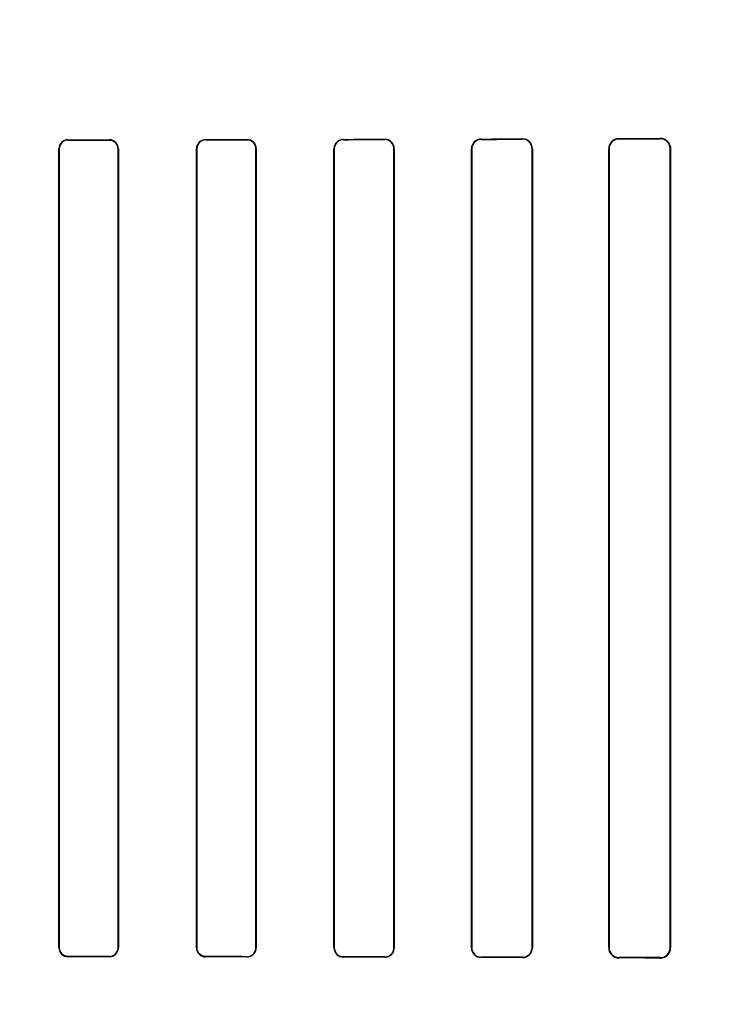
# Model space of a CAD drawing. Header units: millimetres. Extents: x 0 to 297, y 0 to 210.
# Tile 343 of 446: x 240.182 to 240.414, y 158.987 to 159.308. Entities that reach past the tile are written whole.
import ezdxf

# ---------------------------------------------------------------- set-up
doc = ezdxf.new("R2010")
doc.units = ezdxf.units.MM
doc.header["$LTSCALE"] = 16.335
doc.layers.get('0').update_dxf_attribs({"linetype": 'CONTINUOUS'})
for name, color, linetype in [('AXES_REF', 7, 'CONTINUOUS'), ('INTFCLR_1', 7, 'CONTINUOUS'), ('INTFCLR_72935', 7, 'CONTINUOUS')]:
    doc.layers.add(name, color=color, linetype=linetype)

msp = doc.modelspace()

# ---------------------------------------------------------------- linework, layer by layer
at = {"color": 7, "linetype": 'Continuous'}
for radius in [8.7262453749, 8.7255, 8.6696226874]:
    msp.add_circle((241.415033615, 154.4105885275), radius, dxfattribs=at)
msp.add_arc((241.415033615, 154.4105885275), 8.64, 278.2771290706, 261.7228709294, dxfattribs=at)
at = {"layer": 'AXES_REF', "color": 9, "linetype": 'Continuous'}
msp.add_circle((241.415033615, 154.4105885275), 5.3357191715, dxfattribs=at)
msp.add_arc((241.415033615, 154.4105885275), 7.9600610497, 94.4118118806, 85.5881881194, dxfattribs=at)
at = {"layer": 'INTFCLR_1', "color": 9, "linetype": 'Continuous'}
for p, q in [((240.1975319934, 159.268924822), (240.1975319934, 159.2690240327)), ((240.2110319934, 159.2690408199), (240.2110319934, 159.2689405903)), ((240.2425319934, 159.2689834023), (240.2425319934, 159.2690865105)), ((240.2560319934, 159.2691090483), (240.2560319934, 159.2690044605)), ((240.2875319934, 159.2690604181), (240.2875319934, 159.2691691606)), ((240.3010319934, 159.2691984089), (240.3010319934, 159.2690875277)), ((240.3325319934, 159.2691588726), (240.3325319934, 159.2692758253)), ((240.3460319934, 159.2693133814), (240.3460319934, 159.269193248)), ((240.3775319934, 159.2692836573), (240.3775319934, 159.2694130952)), ((240.3910319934, 159.2694618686), (240.3910319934, 159.2693273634)), ((240.1945871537, 159.2660757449), (240.19468605, 159.2660757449)), ((240.213900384, 159.2660757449), (240.2140009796, 159.2660757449)), ((240.2395259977, 159.2660757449), (240.2396286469, 159.2660757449)), ((240.2589655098, 159.2660757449), (240.2590706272, 159.2660757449)), ((240.2844449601, 159.2660757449), (240.2845530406, 159.2660757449)), ((240.3040501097, 159.2660757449), (240.3041617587, 159.2660757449)), ((240.3293403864, 159.2660757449), (240.3294563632, 159.2660757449)), ((240.3491578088, 159.2660757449), (240.3492790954, 159.2660757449)), ((240.3742060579, 159.2660757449), (240.3743339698, 159.2660757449)), ((240.3942946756, 159.2660757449), (240.3944310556, 159.2660757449)), ((240.19468605, 159.0050757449), (240.1945871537, 159.0050757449)), ((240.2140009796, 159.0050757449), (240.213900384, 159.0050757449)), ((240.2396286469, 159.0050757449), (240.2395259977, 159.0050757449)), ((240.2590706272, 159.0050757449), (240.2589655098, 159.0050757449)), ((240.2845530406, 159.0050757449), (240.2844449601, 159.0050757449)), ((240.3041617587, 159.0050757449), (240.3040501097, 159.0050757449)), ((240.3294563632, 159.0050757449), (240.3293403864, 159.0050757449)), ((240.3492790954, 159.0050757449), (240.3491578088, 159.0050757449)), ((240.3743339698, 159.0050757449), (240.3742060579, 159.0050757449)), ((240.3944310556, 159.0050757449), (240.3942946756, 159.0050757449)), ((240.1975319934, 159.0021274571), (240.1975319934, 159.0022266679)), ((240.2110319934, 159.0022108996), (240.2110319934, 159.0021106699)), ((240.2425319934, 159.0020649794), (240.2425319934, 159.0021680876)), ((240.2560319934, 159.0021470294), (240.2560319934, 159.0020424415)), ((240.2875319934, 159.0019823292), (240.2875319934, 159.0020910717)), ((240.3010319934, 159.0020639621), (240.3010319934, 159.0019530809)), ((240.3325319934, 159.0018756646), (240.3325319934, 159.0019926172)), ((240.3460319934, 159.0019582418), (240.3460319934, 159.0018381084)), ((240.3775319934, 159.0017383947), (240.3775319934, 159.0018678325)), ((240.3910319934, 159.0018241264), (240.3910319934, 159.0016896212))]:
    msp.add_line(p, q, dxfattribs=at)
at = {"layer": 'INTFCLR_1', "color": 6, "linetype": 'Continuous'}
for p, q in [((240.1945871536, 159.2660757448), (240.1945871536, 159.0050757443)), ((240.1946860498, 159.2660757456), (240.1946860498, 159.0050757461)), ((240.2139003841, 159.0050757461), (240.2139003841, 159.2660757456)), ((240.2140009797, 159.0050757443), (240.2140009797, 159.2660757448)), ((240.2395259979, 159.2660757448), (240.2395259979, 159.0050757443)), ((240.2396286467, 159.2660757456), (240.2396286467, 159.0050757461)), ((240.2589655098, 159.0050757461), (240.2589655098, 159.2660757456)), ((240.2590706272, 159.0050757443), (240.2590706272, 159.2660757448)), ((240.2844449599, 159.2660757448), (240.2844449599, 159.0050757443)), ((240.2845530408, 159.2660757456), (240.2845530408, 159.0050757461)), ((240.3040501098, 159.0050757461), (240.3040501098, 159.2660757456)), ((240.3041617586, 159.0050757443), (240.3041617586, 159.2660757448)), ((240.3293403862, 159.2660757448), (240.3293403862, 159.0050757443)), ((240.3294563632, 159.2660757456), (240.3294563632, 159.0050757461)), ((240.349157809, 159.0050757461), (240.349157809, 159.2660757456)), ((240.3492790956, 159.0050757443), (240.3492790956, 159.2660757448)), ((240.3742060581, 159.2660757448), (240.3742060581, 159.0050757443)), ((240.3743339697, 159.2660757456), (240.3743339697, 159.0050757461)), ((240.3942946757, 159.0050757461), (240.3942946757, 159.2660757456)), ((240.3944310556, 159.0050757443), (240.3944310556, 159.2660757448))]:
    msp.add_line(p, q, dxfattribs=at)
at = {"layer": 'INTFCLR_1', "color": 7, "linetype": 'Continuous'}
msp.add_lwpolyline([(240.39215293, 159.001876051), (240.3920376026, 159.001838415), (240.3919197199, 159.0018045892), (240.3917993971, 159.0017747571), (240.3916768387, 159.0017491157), (240.3915521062, 159.0017278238), (240.391425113, 159.0017110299), (240.3912959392, 159.001698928), (240.3911648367, 159.0016917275), (240.3910319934, 159.0016896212)], dxfattribs=at)
at = {"layer": 'INTFCLR_1', "color": 6, "linetype": 'Continuous'}
for centre, radius, start, end in [((240.197535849, 159.26607541), 0.0029486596, 90.07492227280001, 179.9934939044), ((240.2110348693, 159.266074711), 0.0029661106, 0.019970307, 90.05555111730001), ((240.2110345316, 159.2660747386), 0.0028658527, 0.0201323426, 90.05074154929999), ((240.2425377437, 159.2660747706), 0.003011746, 90.10939077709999, 179.9814655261), ((240.2560363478, 159.2660747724), 0.0030342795, 0.0183622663, 90.08222621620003), ((240.256035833, 159.266074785), 0.002929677, 0.0187862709, 90.07509420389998), ((240.2875391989, 159.2660749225), 0.003094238, 90.1334222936, 179.9847733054), ((240.3010374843, 159.2660749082), 0.0030126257, 0.0159266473, 90.10442769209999), ((240.3010382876, 159.2660749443), 0.0031234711, 0.0146840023, 90.1154557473), ((240.3325410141, 159.2660751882), 0.0032006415, 90.1614850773, 179.9900357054), ((240.3325401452, 159.2660750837), 0.0030837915, 90.15146013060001, 179.9877024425), ((240.3460410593, 159.2660753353), 0.0032380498, 0.007246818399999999, 90.16041636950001), ((240.3460397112, 159.2660751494), 0.0031181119, 0.0109548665, 90.14181536), ((240.3775432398, 159.2660757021), 0.0033372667, 90.193074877, 179.9992665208), ((240.377541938, 159.266075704), 0.0032079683, 90.17761625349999, 179.9992574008), ((240.3910448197, 159.2660756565), 0.0033862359, 0.001494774, 90.21702501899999), ((240.391042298, 159.2660748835), 0.00325245, 0.015187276, 90.18152555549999), ((240.197536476, 159.0050767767), 0.0029493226, 180.0200561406, 269.9129143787), ((240.1975354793, 159.0050760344), 0.0028493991, 180.0057969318, 269.9299081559), ((240.2110348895, 159.0050767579), 0.0029660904, 269.9440582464, 359.9804203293), ((240.2425377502, 159.0050767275), 0.0030117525, 180.0187044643, 269.8904849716), ((240.242537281, 159.0050767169), 0.0029086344, 180.0191231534, 269.8958463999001), ((240.2560363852, 159.0050766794), 0.0030342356, 269.9170675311, 359.9823432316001), ((240.2875392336, 159.0050765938), 0.0030942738, 180.0157288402, 269.8659359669), ((240.2875386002, 159.0050766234), 0.0029855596, 180.0168362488, 269.8732069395), ((240.3010375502, 159.0050765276), 0.0030125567, 269.8943175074, 359.9851364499), ((240.3010383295, 159.0050765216), 0.0031234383, 269.8837749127, 359.9857417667), ((240.3325410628, 159.005076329), 0.0032006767, 180.0104671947, 269.8376438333), ((240.3325401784, 159.0050764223), 0.0030838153, 180.0125632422, 269.8479237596), ((240.3460397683, 159.0050763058), 0.0031180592, 269.857132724, 359.9897144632), ((240.346041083, 159.005076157), 0.0032380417, 269.8391644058, 359.9926984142), ((240.3775441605, 159.0050765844), 0.0033381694, 180.0144196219, 269.7911692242), ((240.3775421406, 159.0050760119), 0.0032081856, 180.0047462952, 269.8187788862), ((240.3910422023, 159.005076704), 0.0032525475, 269.8201647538, 359.9831259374)]:
    msp.add_arc(centre, radius, start, end, dxfattribs=at)
for centre, major_axis, ratio, start_param, end_param in [((240.0467819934, 159.2705757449), (0.4693968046, 0), 0.0034906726, -1.2438455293, -1.2133136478), ((240.0467819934, 159.2705757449), (0.4963968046, 0), 0.0034906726, -1.2622347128, -1.2335556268), ((240.0467819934, 159.2705757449), (0.4693968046, 0), 0.0034906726, -1.140627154, -1.1087454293), ((240.0467819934, 159.2705757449), (0.4963968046, 0), 0.0034906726, -1.165444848, -1.1356558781), ((240.0467819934, 159.2705757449), (0.4693968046, 0), 0.0034906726, -1.0322457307, -0.9983944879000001), ((240.0467819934, 159.2705757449), (0.4963968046, 0), 0.0034906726, -1.0644388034, -1.0330623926), ((240.0467819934, 159.2705757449), (0.4693968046, 0), 0.0034906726, -0.9162996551, -0.8795209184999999), ((240.0467819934, 159.2705757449), (0.4963968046, 0), 0.0034906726, -0.9573995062, -0.9237350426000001), ((240.0467819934, 159.2705757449), (0.4693968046, 0), 0.0034906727, -0.7888979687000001, -0.7475038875), ((240.0467819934, 159.2705757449), (0.4963968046, 0), 0.0034906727, -0.8415583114, -0.8044638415), ((240.0467819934, 159.000575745), (0.4963968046, 0), 0.0034906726, 1.2335556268, 1.2622347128), ((240.0467819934, 159.000575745), (0.4693968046, 0), 0.0034906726, 1.2133136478, 1.2438455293), ((240.0467819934, 159.0005757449), (0.4963968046, 0), 0.0034906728, 1.1356558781, 1.165444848), ((240.0467819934, 159.0005757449), (0.4693968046, 0), 0.0034906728, 1.1087454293, 1.140627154), ((240.0467819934, 159.0005757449), (0.4963968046, 0), 0.0034906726, 1.0330623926, 1.0644388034), ((240.0467819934, 159.0005757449), (0.4693968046, 0), 0.0034906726, 0.9983944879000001, 1.0322457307), ((240.0467819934, 159.0005757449), (0.4963968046, 0), 0.0034906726, 0.9237350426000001, 0.9573995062), ((240.0467819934, 159.0005757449), (0.4693968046, 0), 0.0034906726, 0.8795209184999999, 0.9162996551), ((240.0467819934, 159.000575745), (0.4963968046, 0), 0.0034906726, 0.8044638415, 0.8415583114), ((240.0467819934, 159.000575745), (0.4693968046, 0), 0.0034906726, 0.7475038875, 0.7888979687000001)]:
    msp.add_ellipse(centre, major_axis=major_axis, ratio=ratio, start_param=start_param, end_param=end_param, dxfattribs=at)
for points, knots in [([(240.1975319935, 159.2689248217), (240.196970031, 159.2689241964), (240.1954902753, 159.2684950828), (240.1946860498, 159.2669603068), (240.1946860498, 159.2660757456)], [0, 0, 0, 0, 0.3884918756, 1, 1, 1, 1]), ([(240.2425319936, 159.268983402), (240.2419503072, 159.2689825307), (240.2404387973, 159.2685358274), (240.2396286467, 159.2669705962), (240.2396286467, 159.2660757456)], [0, 0, 0, 0, 0.3939534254, 1, 1, 1, 1]), ([(240.2875319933, 159.2690604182), (240.2869230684, 159.2690592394), (240.2853694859, 159.2685880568), (240.2845530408, 159.2669829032), (240.2845530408, 159.2660757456)], [0, 0, 0, 0, 0.4016441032, 1, 1, 1, 1]), ([(240.2110319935, 159.0022108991), (240.2116005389, 159.0022102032), (240.2130923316, 159.0026421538), (240.2139003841, 159.0041875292), (240.2139003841, 159.0050757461)], [0, 0, 0, 0, 0.3902803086, 1, 1, 1, 1]), ([(240.2560319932, 159.0021470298), (240.2566229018, 159.0021460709), (240.2581507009, 159.0025969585), (240.2589655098, 159.0041763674), (240.2589655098, 159.0050757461)], [0, 0, 0, 0, 0.3965068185, 1, 1, 1, 1])]:
    msp.add_open_spline(points, degree=3, knots=knots, dxfattribs=at)
at = {"layer": 'INTFCLR_1', "color": 7, "linetype": 'Continuous'}
msp.add_open_spline([(240.3910319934, 159.0016896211), (240.3915089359, 159.0016927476), (240.3926152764, 159.0019184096), (240.3940301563, 159.0031022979), (240.3944356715, 159.0044128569), (240.3944310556, 159.0050757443)], degree=3, knots=[0, 0, 0, 0, 0.2716424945, 0.6224515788, 1, 1, 1, 1], dxfattribs=at)
at = {"layer": 'INTFCLR_72935', "color": 9, "linetype": 'Continuous'}
for p, q in [((240.1975319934, 159.2690240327), (240.1975319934, 159.268924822)), ((240.2110319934, 159.2689405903), (240.2110319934, 159.2690408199)), ((240.2425319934, 159.2690865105), (240.2425319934, 159.2689834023)), ((240.2560319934, 159.2690044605), (240.2560319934, 159.2691090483)), ((240.2875319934, 159.2691691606), (240.2875319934, 159.2690604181)), ((240.3010319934, 159.2690875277), (240.3010319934, 159.2691984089)), ((240.3325319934, 159.2692758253), (240.3325319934, 159.2691588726)), ((240.3460319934, 159.269193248), (240.3460319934, 159.2693133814)), ((240.3775319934, 159.2694130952), (240.3775319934, 159.2692836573)), ((240.3910319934, 159.2693273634), (240.3910319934, 159.2694618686)), ((240.19468605, 159.2660757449), (240.1945871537, 159.2660757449)), ((240.2140009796, 159.2660757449), (240.213900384, 159.2660757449)), ((240.2396286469, 159.2660757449), (240.2395259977, 159.2660757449)), ((240.2590706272, 159.2660757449), (240.2589655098, 159.2660757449)), ((240.2845530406, 159.2660757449), (240.2844449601, 159.2660757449)), ((240.3041617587, 159.2660757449), (240.3040501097, 159.2660757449)), ((240.3294563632, 159.2660757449), (240.3293403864, 159.2660757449)), ((240.3492790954, 159.2660757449), (240.3491578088, 159.2660757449)), ((240.3743339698, 159.2660757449), (240.3742060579, 159.2660757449)), ((240.3944310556, 159.2660757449), (240.3942946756, 159.2660757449)), ((240.1945871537, 159.0050757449), (240.19468605, 159.0050757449)), ((240.213900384, 159.0050757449), (240.2140009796, 159.0050757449)), ((240.2395259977, 159.0050757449), (240.2396286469, 159.0050757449)), ((240.2589655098, 159.0050757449), (240.2590706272, 159.0050757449)), ((240.2844449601, 159.0050757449), (240.2845530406, 159.0050757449)), ((240.3040501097, 159.0050757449), (240.3041617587, 159.0050757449)), ((240.3293403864, 159.0050757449), (240.3294563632, 159.0050757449)), ((240.3491578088, 159.0050757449), (240.3492790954, 159.0050757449)), ((240.3742060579, 159.0050757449), (240.3743339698, 159.0050757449)), ((240.3942946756, 159.0050757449), (240.3944310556, 159.0050757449)), ((240.1975319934, 159.0022266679), (240.1975319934, 159.0021274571)), ((240.2110319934, 159.0021106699), (240.2110319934, 159.0022108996)), ((240.2425319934, 159.0021680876), (240.2425319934, 159.0020649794)), ((240.2560319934, 159.0020424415), (240.2560319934, 159.0021470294)), ((240.2875319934, 159.0020910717), (240.2875319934, 159.0019823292)), ((240.3010319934, 159.0019530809), (240.3010319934, 159.0020639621)), ((240.3325319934, 159.0019926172), (240.3325319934, 159.0018756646)), ((240.3460319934, 159.0018381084), (240.3460319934, 159.0019582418)), ((240.3775319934, 159.0018678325), (240.3775319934, 159.0017383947)), ((240.3910319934, 159.0016896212), (240.3910319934, 159.0018241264))]:
    msp.add_line(p, q, dxfattribs=at)
at = {"layer": 'INTFCLR_72935', "color": 6, "linetype": 'Continuous'}
for p, q in [((240.1945871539, 159.0050757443), (240.1945871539, 159.2660757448)), ((240.1946860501, 159.0050757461), (240.1946860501, 159.2660757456)), ((240.2139003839, 159.2660757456), (240.2139003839, 159.0050757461)), ((240.2140009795, 159.2660757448), (240.2140009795, 159.0050757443)), ((240.2395259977, 159.0050757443), (240.2395259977, 159.2660757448)), ((240.239628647, 159.0050757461), (240.239628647, 159.2660757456)), ((240.2589655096, 159.2660757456), (240.2589655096, 159.0050757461)), ((240.259070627, 159.2660757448), (240.259070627, 159.0050757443)), ((240.2844449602, 159.0050757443), (240.2844449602, 159.2660757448)), ((240.2845530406, 159.0050757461), (240.2845530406, 159.2660757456)), ((240.3040501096, 159.2660757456), (240.3040501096, 159.0050757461)), ((240.3041617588, 159.2660757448), (240.3041617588, 159.0050757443)), ((240.3293403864, 159.0050757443), (240.3293403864, 159.2660757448)), ((240.3294563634, 159.0050757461), (240.3294563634, 159.2660757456)), ((240.3491578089, 159.2660757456), (240.3491578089, 159.0050757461)), ((240.3492790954, 159.2660757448), (240.3492790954, 159.0050757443)), ((240.3742060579, 159.0050757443), (240.3742060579, 159.2660757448)), ((240.37433397, 159.0050757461), (240.37433397, 159.2660757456)), ((240.3942946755, 159.2660757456), (240.3942946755, 159.0050757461)), ((240.3944310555, 159.2660757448), (240.3944310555, 159.0050757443))]:
    msp.add_line(p, q, dxfattribs=at)
at = {"layer": 'INTFCLR_72935', "color": 7, "linetype": 'Continuous'}
msp.add_lwpolyline([(240.39215293, 159.2692754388), (240.3920376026, 159.2693130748), (240.3919197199, 159.2693469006), (240.3917993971, 159.2693767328), (240.3916768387, 159.2694023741), (240.3915521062, 159.269423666), (240.3914251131, 159.26944046), (240.3912959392, 159.2694525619), (240.3911648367, 159.2694597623), (240.3910319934, 159.2694618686)], dxfattribs=at)
at = {"layer": 'INTFCLR_72935', "color": 6, "linetype": 'Continuous'}
for centre, radius, start, end in [((240.1975364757, 159.266074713), 0.002949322, 90.0870740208, 179.9799554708), ((240.1975354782, 159.2660754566), 0.0028493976, 90.0700744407, 179.9941887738), ((240.2110358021, 159.2660756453), 0.0029651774, 0.001923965, 90.07359746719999), ((240.2425377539, 159.2660747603), 0.0030117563, 90.109587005, 179.9812692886), ((240.2425364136, 159.2660756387), 0.0029077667, 90.0870976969, 179.9978944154), ((240.2560371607, 159.2660755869), 0.0030334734, 0.0029830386, 90.09759702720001), ((240.2875385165, 159.2660755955), 0.0030935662, 90.12081588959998, 179.9972337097), ((240.2875378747, 159.2660755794), 0.0029848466, 90.11289200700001, 179.9968097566), ((240.301038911, 159.2660755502), 0.0031228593, 0.0035720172, 90.1269199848), ((240.3010375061, 159.2660749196), 0.0030126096, 0.0157097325, 90.10484578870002), ((240.3325406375, 159.2660755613), 0.0032002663, 90.1547578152, 179.9967131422), ((240.3325396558, 159.2660755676), 0.0030833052, 90.14238410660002, 179.9966924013), ((240.3460412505, 159.2660755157), 0.0032378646, 0.004055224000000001, 90.1638112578), ((240.3460401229, 159.2660755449), 0.0031177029, 0.003688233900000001, 90.1494037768), ((240.3775437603, 159.2660754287), 0.0033377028, 90.2019957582, 179.994573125), ((240.3775420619, 159.2660755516), 0.0032081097, 90.17981602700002, 179.9965352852), ((240.3910427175, 159.266075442), 0.0032519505, 0.0053486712, 90.1889439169), ((240.1975358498, 159.0050760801), 0.0029486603, 180.0065248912, 269.9250671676), ((240.2110350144, 159.0050761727), 0.0028653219, 269.9395889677, 359.9914690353), ((240.2110348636, 159.0050767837), 0.0029661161, 269.9445550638, 359.9799235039), ((240.2425368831, 159.0050758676), 0.0030108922, 180.0023451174, 269.906952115), ((240.2560366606, 159.0050758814), 0.0029288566, 269.9087000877, 359.9973535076), ((240.2560363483, 159.0050767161), 0.0030342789, 269.917769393, 359.9816500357), ((240.2875385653, 159.0050759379), 0.0030936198, 180.0035844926, 269.8782819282), ((240.3010381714, 159.0050759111), 0.0030119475, 269.8824745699, 359.9968609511), ((240.3010389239, 159.0050759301), 0.003122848, 269.8728430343, 359.9965922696), ((240.3325406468, 159.00507594), 0.0032002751, 180.0035024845, 269.8450767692), ((240.332539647, 159.0050759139), 0.0030832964, 180.0031178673, 269.8577776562), ((240.3460401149, 159.0050759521), 0.0031177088, 269.8507446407, 359.9962141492), ((240.3460412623, 159.0050759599), 0.0032378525, 269.8359795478, 359.9961860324), ((240.3775435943, 159.0050759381), 0.0033375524, 180.0033266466, 269.8008456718), ((240.3775420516, 159.0050759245), 0.0032080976, 180.0031867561, 269.8203672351), ((240.3910428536, 159.005075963), 0.0032518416, 269.8086529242, 359.9961780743), ((240.3910448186, 159.0050758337), 0.0033862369, 269.782997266, 359.9984882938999)]:
    msp.add_arc(centre, radius, start, end, dxfattribs=at)
for centre, major_axis, ratio, start_param, end_param in [((240.0467819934, 159.2705757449), (0.4693968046, 0), 0.0034906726, -1.2438455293, -1.2133136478), ((240.0467819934, 159.2705757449), (0.4963968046, 0), 0.0034906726, -1.2622347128, -1.2335556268), ((240.0467819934, 159.2705757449), (0.4693968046, 0), 0.0034906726, -1.140627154, -1.1087454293), ((240.0467819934, 159.2705757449), (0.4963968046, 0), 0.0034906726, -1.165444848, -1.1356558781), ((240.0467819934, 159.2705757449), (0.4693968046, 0), 0.0034906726, -1.0322457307, -0.9983944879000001), ((240.0467819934, 159.2705757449), (0.4963968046, 0), 0.0034906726, -1.0644388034, -1.0330623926), ((240.0467819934, 159.2705757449), (0.4693968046, 0), 0.0034906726, -0.9162996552, -0.8795209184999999), ((240.0467819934, 159.2705757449), (0.4963968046, 0), 0.0034906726, -0.9573995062, -0.9237350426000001), ((240.0467819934, 159.2705757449), (0.4693968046, 0), 0.0034906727, -0.7888979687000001, -0.7475038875), ((240.0467819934, 159.2705757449), (0.4963968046, 0), 0.0034906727, -0.8415583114, -0.8044638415), ((240.0467819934, 159.000575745), (0.4963968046, 0), 0.0034906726, 1.2335556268, 1.2622347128), ((240.0467819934, 159.000575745), (0.4693968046, 0), 0.0034906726, 1.2133136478, 1.2438455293), ((240.0467819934, 159.0005757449), (0.4963968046, 0), 0.0034906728, 1.1356558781, 1.165444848), ((240.0467819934, 159.0005757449), (0.4693968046, 0), 0.0034906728, 1.1087454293, 1.140627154), ((240.0467819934, 159.0005757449), (0.4963968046, 0), 0.0034906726, 1.0330623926, 1.0644388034), ((240.0467819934, 159.0005757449), (0.4693968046, 0), 0.0034906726, 0.9983944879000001, 1.0322457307), ((240.0467819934, 159.0005757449), (0.4963968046, 0), 0.0034906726, 0.9237350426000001, 0.9573995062), ((240.0467819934, 159.0005757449), (0.4693968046, 0), 0.0034906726, 0.8795209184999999, 0.9162996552), ((240.0467819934, 159.000575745), (0.4963968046, 0), 0.0034906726, 0.8044638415, 0.8415583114), ((240.0467819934, 159.000575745), (0.4693968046, 0), 0.0034906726, 0.7475038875, 0.7888979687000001)]:
    msp.add_ellipse(centre, major_axis=major_axis, ratio=ratio, start_param=start_param, end_param=end_param, dxfattribs=at)
for points, knots in [([(240.2110319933, 159.2689405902), (240.2116116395, 159.2689412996), (240.2131061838, 159.2684984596), (240.2139003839, 159.2669537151), (240.2139003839, 159.2660757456)], [0, 0, 0, 0, 0.3976675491, 1, 1, 1, 1]), ([(240.2560319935, 159.2690044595), (240.2566352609, 159.2690054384), (240.2581660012, 159.2685421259), (240.2589655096, 159.266963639), (240.2589655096, 159.2660757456)], [0, 0, 0, 0, 0.4045625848, 1, 1, 1, 1]), ([(240.1975319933, 159.0022266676), (240.1969625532, 159.0022273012), (240.1954808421, 159.0026635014), (240.1946860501, 159.0041980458), (240.1946860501, 159.0050757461)], [0, 0, 0, 0, 0.3934934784, 1, 1, 1, 1]), ([(240.2425319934, 159.0021680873), (240.2419399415, 159.0021689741), (240.2404259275, 159.0026259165), (240.239628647, 159.0041904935), (240.239628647, 159.0050757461)], [0, 0, 0, 0, 0.4007652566, 1, 1, 1, 1]), ([(240.2875319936, 159.0020910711), (240.2869114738, 159.0020922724), (240.2853552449, 159.002575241), (240.2845530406, 159.0041794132), (240.2845530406, 159.0050757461)], [0, 0, 0, 0, 0.4090841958, 1, 1, 1, 1])]:
    msp.add_open_spline(points, degree=3, knots=knots, dxfattribs=at)
at = {"layer": 'INTFCLR_72935', "color": 7, "linetype": 'Continuous'}
msp.add_open_spline([(240.3910319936, 159.2694618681), (240.3915089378, 159.2694587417), (240.39261528, 159.2692330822), (240.3940301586, 159.2680491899), (240.3944356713, 159.2667386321), (240.3944310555, 159.2660757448)], degree=3, knots=[0, 0, 0, 0, 0.2716433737, 0.6224518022, 1, 1, 1, 1], dxfattribs=at)

doc.saveas('drawing.dxf')
